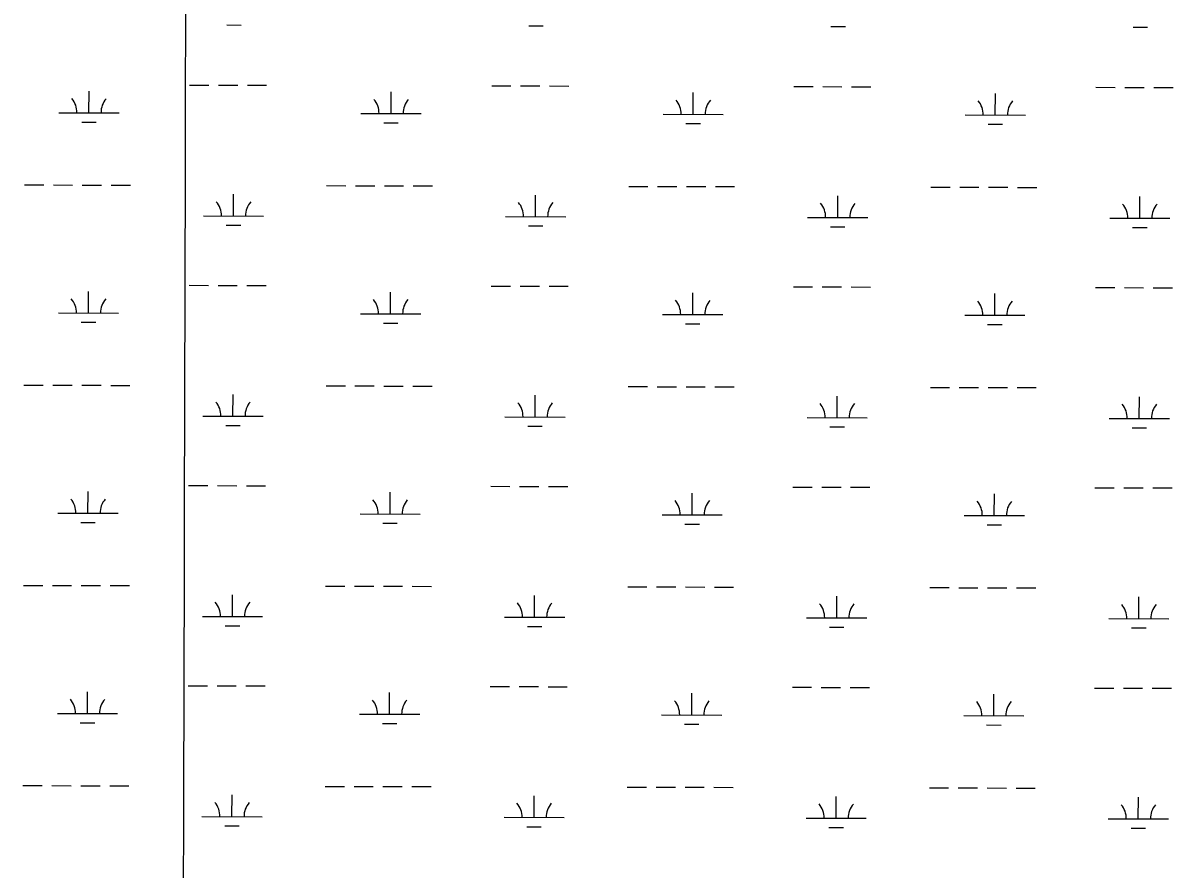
# Model space of a CAD drawing. Extents: x 3172297 to 3210190, y 958463 to 983887.
# Drawn here: x 3191947 to 3193858, y 976218 to 977624 of the extents above; entities that cross this region are included whole.
import ezdxf

# ---------------------------------------------------------------- set-up
doc = ezdxf.new("R2010")
doc.units = 0
doc.layers.add('V-GRID-MAJR', color=7, linetype='Continuous')
doc.layers.add('V-WETL-SWMP', color=7, linetype='Continuous')

msp = doc.modelspace()

# ---------------------------------------------------------------- linework, layer by layer
at = {"layer": 'V-GRID-MAJR'}
msp.add_spline([(3192183.626, 963880.7980000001), (3192198.611, 969940.7050000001), (3192213.603, 976004.077), (3192228.595, 982067.501), (3192228.603, 982070.912)], degree=3, dxfattribs=at)
at = {"layer": 'V-WETL-SWMP'}
for p, q in [((3192285.6770279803, 977620.7569748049), (3192309.6769546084, 977620.6976297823)), ((3192787.583493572, 977619.5159022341), (3192811.5834202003, 977619.4565572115)), ((3193289.4899591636, 977618.2748296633), (3193313.489885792, 977618.2154846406)), ((3193791.3964247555, 977617.0337570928), (3193815.396351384, 977616.97441207)), ((3192056.8436451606, 977474.8913673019), (3192056.932662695, 977510.8912572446)), ((3192224.021942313, 977520.9081246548), (3192256.0218444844, 977520.8289979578)), ((3192272.0217955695, 977520.7894346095), (3192304.0216977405, 977520.7103079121)), ((3192320.021648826, 977520.6707445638), (3192352.0215509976, 977520.5916178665)), ((3192725.9284079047, 977519.667052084), (3192757.9283100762, 977519.587925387)), ((3192773.9282611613, 977519.5483620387), (3192805.9281633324, 977519.4692353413)), ((3192821.928114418, 977519.429671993), (3192853.928016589, 977519.3505452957)), ((3193227.8348734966, 977518.4259795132), (3193259.834775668, 977518.3468528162)), ((3193275.834726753, 977518.3072894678), (3193307.8346289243, 977518.2281627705)), ((3193323.83458001, 977518.1885994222), (3193355.8344821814, 977518.109472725)), ((3193729.7413390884, 977517.1849069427), (3193761.7412412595, 977517.1057802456)), ((3193777.741192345, 977517.0662168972), (3193809.741094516, 977516.9870902)), ((3193825.741045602, 977516.9475268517), (3193857.740947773, 977516.8684001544)), ((3192558.750110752, 977473.6502947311), (3192558.8391282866, 977509.6501846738)), ((3193060.6565763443, 977472.4092221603), (3193060.7455938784, 977508.409112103)), ((3193562.563041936, 977471.1681495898), (3193562.6520594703, 977507.1680395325)), ((3192006.8437980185, 977475.0150027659), (3192106.843492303, 977474.7677318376)), ((3192508.75026361, 977473.7739301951), (3192608.749957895, 977473.5266592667)), ((3193010.656729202, 977472.5328576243), (3193110.656423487, 977472.2855866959)), ((3192044.8055254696, 977459.4900869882), (3192068.8054520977, 977459.4307419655)), ((3192546.7119910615, 977458.2490144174), (3192570.7119176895, 977458.1896693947)), ((3193048.6184566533, 977457.0079418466), (3193072.6183832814, 977456.948596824)), ((3193512.5631947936, 977471.2917850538), (3193612.5628890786, 977471.0445141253)), ((3193550.524922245, 977455.7668692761), (3193574.5248488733, 977455.7075242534)), ((3191949.703071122, 977355.0849285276), (3191981.702973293, 977355.0058018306)), ((3191997.7029243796, 977354.9662384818), (3192029.7028265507, 977354.887111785)), ((3192045.7027776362, 977354.8475484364), (3192077.7026798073, 977354.7684217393)), ((3192093.702630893, 977354.7288583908), (3192125.702533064, 977354.6497316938)), ((3192296.8925391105, 977303.4842721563), (3192296.981556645, 977339.484162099)), ((3192451.609536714, 977353.8438559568), (3192483.609438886, 977353.7647292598)), ((3192499.609389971, 977353.725165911), (3192531.6092921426, 977353.6460392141)), ((3192547.609243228, 977353.6064758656), (3192579.609145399, 977353.5273491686)), ((3192595.6090964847, 977353.48778582), (3192627.608998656, 977353.408659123)), ((3192953.5160023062, 977352.602783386), (3192985.5159044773, 977352.523656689)), ((3193001.515855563, 977352.4840933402), (3193033.5157577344, 977352.4049666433)), ((3193049.5157088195, 977352.3654032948), (3193081.5156109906, 977352.2862765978)), ((3193097.5155620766, 977352.2467132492), (3193129.5154642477, 977352.1675865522)), ((3193455.422467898, 977351.3617108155), (3193487.422370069, 977351.2825841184)), ((3193503.4223211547, 977351.2430207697), (3193535.422223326, 977351.1638940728)), ((3193551.4221744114, 977351.1243307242), (3193583.4220765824, 977351.0452040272)), ((3193599.422027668, 977351.0056406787), (3193631.421929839, 977350.9265139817)), ((3192798.799004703, 977302.2431995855), (3192798.888022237, 977338.243089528)), ((3193300.7054702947, 977301.0021270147), (3193300.794487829, 977337.0020169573)), ((3193802.6119358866, 977299.7610544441), (3193802.7009534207, 977335.7609443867)), ((3192246.892691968, 977303.6079076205), (3192346.8923862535, 977303.360636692)), ((3192748.7991575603, 977302.3668350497), (3192848.7988518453, 977302.1195641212)), ((3193250.7056231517, 977301.1257624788), (3193350.705317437, 977300.8784915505)), ((3192284.8544194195, 977288.0829918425), (3192308.854346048, 977288.0236468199)), ((3192786.760885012, 977286.8419192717), (3192810.76081164, 977286.7825742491)), ((3193288.6673506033, 977285.600846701), (3193312.6672772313, 977285.5415016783)), ((3193752.6120887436, 977299.8846899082), (3193852.611783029, 977299.6374189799)), ((3193790.573816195, 977284.3597741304), (3193814.573742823, 977284.3004291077)), ((3192223.199333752, 977188.2341416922), (3192255.199235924, 977188.1550149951)), ((3192271.199187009, 977188.1154516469), (3192303.19908918, 977188.0363249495)), ((3192319.1990402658, 977187.9967616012), (3192351.198942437, 977187.9176349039)), ((3192725.105799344, 977186.9930691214), (3192757.1057015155, 977186.9139424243)), ((3192773.105652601, 977186.8743790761), (3192805.105554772, 977186.7952523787)), ((3192821.1055058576, 977186.7556890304), (3192853.1054080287, 977186.6765623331)), ((3193227.0122649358, 977185.7519965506), (3193259.0121671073, 977185.6728698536)), ((3193275.012118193, 977185.6333065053), (3193307.012020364, 977185.5541798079)), ((3193323.0119714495, 977185.5146164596), (3193355.0118736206, 977185.4354897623)), ((3192056.0210365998, 977142.2173843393), (3192056.110054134, 977178.217274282)), ((3192557.9275021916, 977140.9763117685), (3192558.016519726, 977176.9762017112)), ((3193059.8339677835, 977139.7352391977), (3193059.9229853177, 977175.7351291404)), ((3193561.7404333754, 977138.4941666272), (3193561.8294509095, 977174.4940565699)), ((3193728.9187305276, 977184.51092398), (3193760.918632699, 977184.431797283)), ((3193776.9185837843, 977184.3922339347), (3193808.9184859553, 977184.3131072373)), ((3193824.9184370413, 977184.273543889), (3193856.9183392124, 977184.1944171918)), ((3192006.0211894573, 977142.3410198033), (3192106.0208837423, 977142.093748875)), ((3192507.9276550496, 977141.0999472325), (3192607.927349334, 977140.8526763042)), ((3193009.8341206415, 977139.8588746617), (3193109.8338149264, 977139.6116037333)), ((3193511.7405862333, 977138.6178020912), (3193611.740280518, 977138.3705311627)), ((3192043.982916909, 977126.8161040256), (3192067.982843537, 977126.7567590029)), ((3192545.8893825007, 977125.5750314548), (3192569.8893091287, 977125.5156864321)), ((3193047.795848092, 977124.333958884), (3193071.7957747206, 977124.2746138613)), ((3193549.702313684, 977123.0928863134), (3193573.7022403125, 977123.0335412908)), ((3191948.8804625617, 977022.410945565), (3191980.880364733, 977022.3318188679)), ((3191996.8803158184, 977022.2922555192), (3192028.88021799, 977022.2131288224)), ((3192044.880169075, 977022.1735654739), (3192076.880071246, 977022.0944387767)), ((3192092.880022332, 977022.0548754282), (3192124.8799245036, 977021.9757487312)), ((3192450.7869281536, 977021.1698729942), (3192482.7868303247, 977021.0907462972)), ((3192498.78678141, 977021.0511829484), (3192530.7866835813, 977020.9720562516)), ((3192546.7866346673, 977020.932492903), (3192578.7865368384, 977020.8533662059)), ((3192594.786487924, 977020.8138028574), (3192626.7863900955, 977020.7346761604)), ((3192952.6933937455, 977019.9288004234), (3192984.6932959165, 977019.8496737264)), ((3193000.693247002, 977019.8101103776), (3193032.693149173, 977019.7309836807)), ((3193048.6931002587, 977019.6914203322), (3193080.6930024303, 977019.6122936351)), ((3193096.6929535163, 977019.5727302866), (3193128.6928556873, 977019.4936035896)), ((3193454.599859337, 977018.6877278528), (3193486.5997615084, 977018.6086011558)), ((3193502.599712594, 977018.569037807), (3193534.599614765, 977018.4899111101)), ((3193550.5995658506, 977018.4503477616), (3193582.599468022, 977018.3712210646)), ((3193598.5994191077, 977018.3316577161), (3193630.5993212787, 977018.252531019)), ((3192296.06993055, 976970.8102891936), (3192296.1589480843, 977006.8101791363)), ((3192797.976396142, 976969.5692166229), (3192798.065413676, 977005.5691065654)), ((3193299.8828617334, 976968.3281440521), (3193299.9718792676, 977004.3280339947)), ((3193801.7893273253, 976967.0870714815), (3193801.8783448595, 977003.0869614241)), ((3192246.0700834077, 976970.9339246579), (3192346.0697776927, 976970.6866537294)), ((3192747.9765489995, 976969.6928520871), (3192847.976243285, 976969.4455811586)), ((3193249.8830145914, 976968.4517795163), (3193349.882708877, 976968.2045085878)), ((3193751.7894801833, 976967.2107069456), (3193851.7891744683, 976966.9634360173)), ((3192284.0318108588, 976955.4090088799), (3192308.031737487, 976955.3496638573)), ((3192785.9382764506, 976954.1679363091), (3192809.938203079, 976954.1085912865)), ((3193287.8447420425, 976952.9268637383), (3193311.8446686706, 976952.8675187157)), ((3193789.7512076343, 976951.6857911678), (3193813.7511342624, 976951.6264461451)), ((3192055.198428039, 976809.5434013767), (3192055.2874455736, 976845.5432913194)), ((3192222.3767251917, 976855.5601587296), (3192254.3766273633, 976855.4810320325)), ((3192270.3765784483, 976855.4414686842), (3192302.3764806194, 976855.362341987)), ((3192318.376431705, 976855.3227786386), (3192350.376333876, 976855.2436519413)), ((3192557.104893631, 976808.3023288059), (3192557.1939111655, 976844.3022187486)), ((3192724.2831907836, 976854.3190861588), (3192756.2830929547, 976854.2399594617)), ((3192772.28304404, 976854.2003961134), (3192804.2829462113, 976854.1212694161)), ((3192820.282897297, 976854.0817060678), (3192852.282799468, 976854.0025793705)), ((3193059.011359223, 976807.0612562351), (3193059.1003767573, 976843.0611461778)), ((3193226.189656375, 976853.078013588), (3193258.1895585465, 976852.998886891)), ((3193274.189509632, 976852.9593235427), (3193306.189411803, 976852.8801968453)), ((3193322.1893628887, 976852.840633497), (3193354.1892650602, 976852.7615067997)), ((3193560.917824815, 976805.8201836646), (3193561.006842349, 976841.8200736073)), ((3193728.096121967, 976851.8369410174), (3193760.0960241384, 976851.7578143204)), ((3193776.0959752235, 976851.7182509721), (3193808.0958773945, 976851.6391242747)), ((3193824.095828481, 976851.5995609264), (3193856.095730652, 976851.5204342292)), ((3192005.198580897, 976809.6670368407), (3192105.198275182, 976809.4197659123)), ((3192507.105046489, 976808.4259642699), (3192607.104740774, 976808.1786933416)), ((3193009.0115120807, 976807.1848916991), (3193109.0112063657, 976806.9376207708)), ((3193510.9179776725, 976805.9438191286), (3193610.917671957, 976805.6965482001)), ((3192043.160308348, 976794.142121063), (3192067.1602349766, 976794.0827760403)), ((3192545.0667739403, 976792.9010484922), (3192569.0667005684, 976792.8417034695)), ((3193046.9732395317, 976791.6599759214), (3193070.9731661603, 976791.6006308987)), ((3193548.8797051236, 976790.4189033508), (3193572.879631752, 976790.3595583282)), ((3191948.057854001, 976689.7369626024), (3191980.057756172, 976689.6578359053)), ((3191996.057707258, 976689.6182725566), (3192028.0576094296, 976689.5391458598)), ((3192044.0575605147, 976689.4995825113), (3192076.0574626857, 976689.4204558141)), ((3192092.0574137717, 976689.3808924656), (3192124.057315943, 976689.3017657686)), ((3192295.2473219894, 976638.136306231), (3192295.336339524, 976674.1361961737)), ((3192449.964319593, 976688.4958900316), (3192481.9642217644, 976688.4167633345)), ((3192497.96417285, 976688.3771999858), (3192529.964075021, 976688.298073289)), ((3192545.964026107, 976688.2585099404), (3192577.963928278, 976688.1793832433)), ((3192593.9638793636, 976688.1398198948), (3192625.9637815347, 976688.0606931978)), ((3192797.1537875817, 976636.8952336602), (3192797.242805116, 976672.8951236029)), ((3192951.870785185, 976687.2548174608), (3192983.870687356, 976687.1756907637)), ((3192999.8706384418, 976687.136127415), (3193031.870540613, 976687.0570007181)), ((3193047.8704916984, 976687.0174373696), (3193079.8703938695, 976686.9383106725)), ((3193095.8703449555, 976686.898747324), (3193127.8702471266, 976686.819620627)), ((3193299.060253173, 976635.6541610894), (3193299.1492707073, 976671.654051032)), ((3193453.7772507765, 976686.0137448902), (3193485.777152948, 976685.9346181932)), ((3193501.7771040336, 976685.8950548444), (3193533.7770062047, 976685.8159281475)), ((3193549.7769572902, 976685.776364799), (3193581.7768594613, 976685.697238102)), ((3193597.776810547, 976685.6576747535), (3193629.776712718, 976685.5785480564)), ((3193800.966718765, 976634.4130885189), (3193801.055736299, 976670.4129784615)), ((3192245.247474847, 976638.2599416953), (3192345.2471691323, 976638.0126707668)), ((3192747.1539404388, 976637.0188691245), (3192847.153634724, 976636.771598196)), ((3193249.0604060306, 976635.7777965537), (3193349.060100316, 976635.5305256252)), ((3193750.9668716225, 976634.5367239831), (3193850.9665659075, 976634.2894530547)), ((3192283.2092022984, 976622.7350259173), (3192307.2091289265, 976622.6756808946)), ((3192785.1156678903, 976621.4939533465), (3192809.115594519, 976621.4346083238)), ((3193287.022133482, 976620.2528807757), (3193311.0220601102, 976620.1935357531)), ((3193788.928599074, 976619.0118082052), (3193812.928525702, 976618.9524631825)), ((3192221.5541166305, 976522.8861757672), (3192253.554018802, 976522.8070490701)), ((3192269.553969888, 976522.7674857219), (3192301.553872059, 976522.6883590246)), ((3192317.5538231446, 976522.6487956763), (3192349.5537253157, 976522.5696689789)), ((3192723.460582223, 976521.6451031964), (3192755.4604843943, 976521.5659764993)), ((3192771.46043548, 976521.5264131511), (3192803.460337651, 976521.4472864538)), ((3192819.4602887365, 976521.4077231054), (3192851.4601909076, 976521.3285964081)), ((3193225.3670478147, 976520.4040306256), (3193257.366949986, 976520.3249039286)), ((3193273.3669010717, 976520.2853405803), (3193305.366803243, 976520.2062138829)), ((3193321.366754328, 976520.1666505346), (3193353.3666564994, 976520.0875238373)), ((3193727.2735134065, 976519.162958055), (3193759.273415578, 976519.083831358)), ((3193775.273366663, 976519.0442680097), (3193807.273268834, 976518.9651413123)), ((3193823.2732199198, 976518.925577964), (3193855.2731220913, 976518.8464512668)), ((3192054.3758194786, 976476.8694184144), (3192054.464837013, 976512.869308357)), ((3192556.2822850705, 976475.6283458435), (3192556.3713026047, 976511.6282357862)), ((3193058.1887506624, 976474.3872732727), (3193058.2777681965, 976510.3871632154)), ((3193560.0952162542, 976473.1462007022), (3193560.1842337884, 976509.1460906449)), ((3192004.375972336, 976476.9930538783), (3192104.375666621, 976476.74578295)), ((3192042.337699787, 976461.4681381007), (3192066.337626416, 976461.4087930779)), ((3192506.2824379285, 976475.7519813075), (3192606.282132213, 976475.5047103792)), ((3192544.2441653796, 976460.2270655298), (3192568.2440920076, 976460.1677205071)), ((3193008.1889035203, 976474.5109087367), (3193108.188597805, 976474.2636378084)), ((3193510.095369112, 976473.2698361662), (3193610.0950633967, 976473.0225652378)), ((3193046.150630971, 976458.985992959), (3193070.150557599, 976458.9266479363)), ((3193548.057096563, 976457.7449203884), (3193572.057023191, 976457.6855753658)), ((3191947.2352454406, 976357.06297964), (3191979.2351476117, 976356.9838529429)), ((3191995.2350986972, 976356.9442895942), (3192027.2350008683, 976356.8651628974)), ((3192043.234951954, 976356.8255995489), (3192075.234854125, 976356.7464728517)), ((3192091.234805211, 976356.7069095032), (3192123.234707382, 976356.6277828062)), ((3192449.1417110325, 976355.8219070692), (3192481.1416132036, 976355.7427803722)), ((3192497.141564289, 976355.7032170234), (3192529.14146646, 976355.6240903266)), ((3192545.1414175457, 976355.5845269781), (3192577.141319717, 976355.5054002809)), ((3192593.1412708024, 976355.4658369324), (3192625.141172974, 976355.3867102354)), ((3192951.0481766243, 976354.5808344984), (3192983.0480787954, 976354.5017078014)), ((3192999.048029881, 976354.4621444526), (3193031.047932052, 976354.3830177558)), ((3193047.0478831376, 976354.3434544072), (3193079.0477853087, 976354.2643277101)), ((3193095.0477363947, 976354.2247643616), (3193127.047638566, 976354.1456376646)), ((3193452.9546422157, 976353.3397619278), (3193484.954544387, 976353.2606352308)), ((3193500.954495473, 976353.221071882), (3193532.954397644, 976353.1419451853)), ((3193548.9543487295, 976353.1023818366), (3193580.954250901, 976353.0232551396)), ((3193596.9542019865, 976352.9836917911), (3193628.9541041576, 976352.904565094)), ((3192294.4247134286, 976305.4623232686), (3192294.5137309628, 976341.4622132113)), ((3192796.331179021, 976304.2212506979), (3192796.420196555, 976340.2211406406)), ((3193298.2376446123, 976302.9801781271), (3193298.3266621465, 976338.9800680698)), ((3193800.144110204, 976301.7391055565), (3193800.2331277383, 976337.7389954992)), ((3192244.4248662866, 976305.5859587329), (3192344.4245605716, 976305.3386878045)), ((3192282.3865937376, 976290.0610429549), (3192306.3865203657, 976290.0016979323)), ((3192746.3313318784, 976304.3448861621), (3192846.3310261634, 976304.0976152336)), ((3192784.2930593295, 976288.8199703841), (3192808.2929859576, 976288.7606253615)), ((3193248.2377974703, 976303.1038135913), (3193348.2374917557, 976302.8565426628)), ((3193286.1995249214, 976287.5788978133), (3193310.1994515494, 976287.5195527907)), ((3193750.1442630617, 976301.8627410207), (3193850.143957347, 976301.6154700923)), ((3193788.1059905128, 976286.3378252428), (3193812.1059171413, 976286.2784802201))]:
    msp.add_line(p, q, dxfattribs=at)
for centre, radius, start, end in [((3192001.602051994, 977475.5027687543), 35.24628790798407, 359.08650398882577, 40.63016232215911), ((3192112.0875864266, 977475.2295693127), 35.24628790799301, 139.08650098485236, 180.6301593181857), ((3192503.5085175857, 977474.2616961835), 35.24628790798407, 359.08650398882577, 40.63016232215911), ((3192613.9940520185, 977473.9884967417), 35.24628790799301, 139.08650098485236, 180.6301593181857), ((3193005.4149831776, 977473.0206236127), 35.24628790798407, 359.08650398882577, 40.63016232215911), ((3193115.900517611, 977472.747424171), 35.24628790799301, 139.08650098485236, 180.6301593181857), ((3193507.3214487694, 977471.7795510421), 35.24628790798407, 359.08650398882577, 40.63016232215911), ((3193617.8069832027, 977471.5063516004), 35.24628790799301, 139.08650098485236, 180.6301593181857), ((3192241.6509459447, 977304.0956736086), 35.24628790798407, 359.08650398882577, 40.63016232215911), ((3192352.136480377, 977303.8224741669), 35.24628790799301, 139.08650098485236, 180.6301593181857), ((3192743.557411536, 977302.8546010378), 35.24628790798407, 359.08650398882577, 40.63016232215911), ((3192854.04294597, 977302.5814015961), 35.24628790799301, 139.08650098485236, 180.6301593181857), ((3193245.463877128, 977301.613528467), 35.24628790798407, 359.08650398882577, 40.63016232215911), ((3193355.9494115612, 977301.3403290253), 35.24628790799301, 139.08650098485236, 180.6301593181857), ((3193747.3703427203, 977300.3724558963), 35.24628790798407, 359.08650398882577, 40.63016232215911), ((3193857.855877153, 977300.0992564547), 35.24628790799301, 139.08650098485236, 180.6301593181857), ((3192000.7794434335, 977142.8287857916), 35.24628790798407, 359.08650398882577, 40.63016232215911), ((3192111.2649778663, 977142.55558635), 35.24628790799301, 139.08650098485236, 180.6301593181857), ((3192502.6859090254, 977141.5877132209), 35.24628790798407, 359.08650398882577, 40.63016232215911), ((3192613.171443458, 977141.3145137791), 35.24628790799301, 139.08650098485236, 180.6301593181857), ((3193004.592374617, 977140.3466406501), 35.24628790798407, 359.08650398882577, 40.63016232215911), ((3193115.07790905, 977140.0734412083), 35.24628790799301, 139.08650098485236, 180.6301593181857), ((3193506.4988402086, 977139.1055680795), 35.24628790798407, 359.08650398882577, 40.63016232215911), ((3193616.9843746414, 977138.8323686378), 35.24628790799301, 139.08650098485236, 180.6301593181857), ((3192240.828337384, 976971.421690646), 35.24628790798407, 359.08650398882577, 40.63016232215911), ((3192351.3138718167, 976971.1484912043), 35.24628790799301, 139.08650098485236, 180.6301593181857), ((3192742.734802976, 976970.1806180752), 35.24628790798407, 359.08650398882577, 40.63016232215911), ((3192853.2203374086, 976969.9074186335), 35.24628790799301, 139.08650098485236, 180.6301593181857), ((3193244.6412685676, 976968.9395455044), 35.24628790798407, 359.08650398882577, 40.63016232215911), ((3193355.1268030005, 976968.6663460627), 35.24628790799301, 139.08650098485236, 180.6301593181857), ((3193746.5477341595, 976967.6984729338), 35.24628790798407, 359.08650398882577, 40.63016232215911), ((3193857.0332685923, 976967.4252734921), 35.24628790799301, 139.08650098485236, 180.6301593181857), ((3191999.9568348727, 976810.154802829), 35.24628790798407, 359.08650398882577, 40.63016232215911), ((3192110.4423693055, 976809.8816033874), 35.24628790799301, 139.08650098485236, 180.6301593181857), ((3192501.8633004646, 976808.9137302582), 35.24628790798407, 359.08650398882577, 40.63016232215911), ((3192612.3488348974, 976808.6405308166), 35.24628790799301, 139.08650098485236, 180.6301593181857), ((3193003.769766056, 976807.6726576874), 35.24628790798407, 359.08650398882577, 40.63016232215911), ((3193114.2553004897, 976807.3994582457), 35.24628790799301, 139.08650098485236, 180.6301593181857), ((3193505.676231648, 976806.4315851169), 35.24628790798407, 359.08650398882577, 40.63016232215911), ((3193616.161766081, 976806.1583856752), 35.24628790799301, 139.08650098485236, 180.6301593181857), ((3192240.005728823, 976638.7477076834), 35.24628790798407, 359.08650398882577, 40.63016232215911), ((3192350.491263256, 976638.4745082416), 35.24628790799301, 139.08650098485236, 180.6301593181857), ((3192741.912194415, 976637.5066351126), 35.24628790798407, 359.08650398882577, 40.63016232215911), ((3192852.3977288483, 976637.2334356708), 35.24628790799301, 139.08650098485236, 180.6301593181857), ((3193243.818660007, 976636.2655625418), 35.24628790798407, 359.08650398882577, 40.63016232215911), ((3193354.30419444, 976635.9923631), 35.24628790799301, 139.08650098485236, 180.6301593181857), ((3193745.725125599, 976635.0244899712), 35.24628790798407, 359.08650398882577, 40.63016232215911), ((3193856.210660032, 976634.7512905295), 35.24628790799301, 139.08650098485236, 180.6301593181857), ((3191999.134226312, 976477.4808198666), 35.24628790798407, 359.08650398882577, 40.63016232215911), ((3192109.619760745, 976477.207620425), 35.24628790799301, 139.08650098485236, 180.6301593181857), ((3192501.0406919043, 976476.2397472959), 35.24628790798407, 359.08650398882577, 40.63016232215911), ((3192611.526226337, 976475.9665478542), 35.24628790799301, 139.08650098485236, 180.6301593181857), ((3193002.9471574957, 976474.9986747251), 35.24628790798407, 359.08650398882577, 40.63016232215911), ((3193113.432691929, 976474.7254752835), 35.24628790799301, 139.08650098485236, 180.6301593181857), ((3193504.8536230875, 976473.7576021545), 35.24628790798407, 359.08650398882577, 40.63016232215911), ((3193615.3391575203, 976473.4844027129), 35.24628790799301, 139.08650098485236, 180.6301593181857), ((3192239.183120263, 976306.073724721), 35.24628790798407, 359.08650398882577, 40.63016232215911), ((3192349.6686546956, 976305.8005252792), 35.24628790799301, 139.08650098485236, 180.6301593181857), ((3192741.0895858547, 976304.8326521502), 35.24628790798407, 359.08650398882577, 40.63016232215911), ((3192851.5751202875, 976304.5594527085), 35.24628790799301, 139.08650098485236, 180.6301593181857), ((3193242.9960514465, 976303.5915795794), 35.24628790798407, 359.08650398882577, 40.63016232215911), ((3193353.4815858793, 976303.3183801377), 35.24628790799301, 139.08650098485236, 180.6301593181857), ((3193744.9025170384, 976302.3505070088), 35.24628790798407, 359.08650398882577, 40.63016232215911), ((3193855.3880514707, 976302.0773075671), 35.24628790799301, 139.08650098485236, 180.6301593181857)]:
    msp.add_arc(centre, radius, start, end, dxfattribs=at)

doc.saveas('drawing.dxf')
